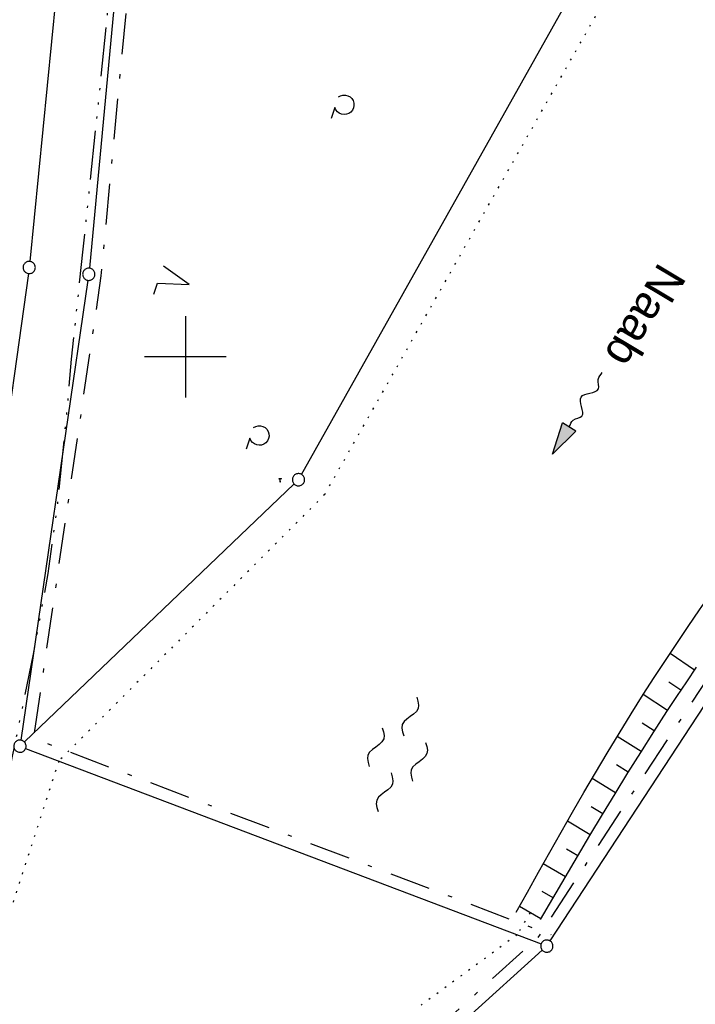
# Model space of a CAD drawing. Extents: x 510526 to 513920, y 467229 to 478797.
# Tile 359 of 467: x 512180 to 512263, y 475921 to 476041. Entities that reach past the tile are written whole.
import ezdxf

# ---------------------------------------------------------------- set-up
doc = ezdxf.new("R2010")
doc.units = 0
doc.header["$LTSCALE"] = 10
doc.header["$MEASUREMENT"] = 0
for name, pattern in [('ACAD_ISO14W100', [25.5, 12, -3, 0.5, -3, 0.5, -3, 0.5, -3]), ('LT00', [0]), ('LT08', [0.42, 0.2, -0.1, 0.02, -0.1]), ('PUNKTX2_STR', [0.6, 0.1, -0.5])]:
    doc.linetypes.add(name, pattern=pattern)
doc.layers.get('0').update_dxf_attribs({"linetype": 'LT00'})
for name, color, linetype in [('--FLIEßRICHTPFEIL', 180, 'Continuous'), ('--WASSER_GRENZE', 180, 'PUNKTX2_STR'), ('--WASSER_NUTZUNG', 180, 'Continuous'), ('DFK_GZPKT', 250, 'LT00'), ('DFK_KATASTER', 250, 'LT00'), ('DFK_NUTZUNG', 250, 'LT00'), ('DFK_TOPO-SYM', 252, 'LT00'), ('GEMEINDEGRENZE', 3, 'LT08'), ('GEWÄSSERNAME', 255, 'Continuous'), ('TELEKOM', 210, 'ACAD_ISO14W100'), ('V89_BOESCH', 250, 'LT00'), ('V89_BOSCHUNG', 250, 'LT00'), ('V89_RASTER', 250, 'LT00')]:
    doc.layers.add(name, color=color, linetype=linetype)
doc.styles.add('Beschrift', font='ARIAL.TTF')

# ---------------------------------------------------------------- blocks, each defined once
blk = doc.blocks.new('SYMB7212')
at = {"color": 0, "linetype": 'ByBlock'}
blk.add_line((0.07, -0.1), (0.21, -0.1), dxfattribs=at)
for points in [[(-0.119836, 0.00627), (-0.114449, 0.036077), (-0.101769, 0.063585), (-0.082606, 0.087042), (-0.05818, 0.104953), (-0.030047, 0.116177), (0, 0.12)], [(-0.068816, -0.098308), (-0.091239, -0.077945), (-0.107849, -0.052617), (-0.117589, -0.023936), (-0.119836, 0.00627)], [(0, 0.12), (0.030047, 0.116177), (0.05818, 0.104953), (0.082606, 0.087041), (0.101769, 0.063585), (0.114449, 0.036077), (0.119836, 0.00627)], [(0.119836, 0.00627), (0.117589, -0.023936), (0.107849, -0.052617), (0.091239, -0.077945), (0.068816, -0.098308)]]:
    blk.add_lwpolyline(points, dxfattribs=at)
blk = doc.blocks.new('SYMB7309')
at = {"color": 0, "linetype": 'ByBlock'}
for p, q in [((1.558, 3.279999), (-1.558, 3.28)), ((0, 0.5002), (0, 3.28))]:
    blk.add_line(p, q, dxfattribs=at)
for points in [[(-0.984, 3.526), (-1.558, 3.28), (-0.984, 3.034)], [(-0.031408, 0.499213), (-0.093728, 0.49134), (-0.15457, 0.475719), (-0.212975, 0.452595), (-0.268021, 0.422333), (-0.31884, 0.385411), (-0.36463, 0.342411), (-0.40467, 0.29401), (-0.438329, 0.240973), (-0.465074, 0.184136), (-0.484486, 0.124395), (-0.496256, 0.062692), (-0.5002, 0)], [(-0.5002, 0), (-0.496256, -0.062692), (-0.484486, -0.124395), (-0.465074, -0.184136), (-0.438329, -0.240973), (-0.404671, -0.29401), (-0.36463, -0.342411), (-0.31884, -0.385411), (-0.268021, -0.422333), (-0.212975, -0.452595), (-0.15457, -0.475719), (-0.093728, -0.49134), (-0.031408, -0.499213), (0.031408, -0.499213), (0.093728, -0.49134), (0.15457, -0.475719), (0.212975, -0.452595), (0.268021, -0.422333), (0.31884, -0.385411), (0.36463, -0.342411), (0.404671, -0.29401), (0.438329, -0.240973), (0.465075, -0.184136), (0.484486, -0.124395), (0.496256, -0.062692), (0.500201, 0)], [(0.5002, 0), (0.496256, 0.062692), (0.484485, 0.124395), (0.465074, 0.184136), (0.438329, 0.240973), (0.40467, 0.29401), (0.36463, 0.34241), (0.31884, 0.385411), (0.268021, 0.422333), (0.212975, 0.452595), (0.15457, 0.475719), (0.093728, 0.49134), (0.031408, 0.499213), (-0.031408, 0.499213)], [(0.984, 3.526), (1.558, 3.279999), (0.984, 3.034)]]:
    blk.add_lwpolyline(points, dxfattribs=at)
blk = doc.blocks.new('SYMB7010')
at = {"color": 0, "linetype": 'ByBlock'}
for points in [[(-0.031408, 0.499213), (-0.093728, 0.49134), (-0.15457, 0.475719), (-0.212975, 0.452595), (-0.268021, 0.422333), (-0.31884, 0.385411), (-0.36463, 0.342411), (-0.40467, 0.29401), (-0.438329, 0.240973), (-0.465074, 0.184136), (-0.484486, 0.124395), (-0.496256, 0.062692), (-0.5002, 0)], [(-0.5002, 0), (-0.496256, -0.062692), (-0.484486, -0.124395), (-0.465075, -0.184136), (-0.438329, -0.240973), (-0.404671, -0.29401), (-0.36463, -0.342411), (-0.31884, -0.385411), (-0.268021, -0.422333), (-0.212975, -0.452595), (-0.154571, -0.475719), (-0.093728, -0.49134), (-0.031408, -0.499213), (0.031408, -0.499213)], [(0.5002, 0), (0.496256, 0.062692), (0.484485, 0.124395), (0.465074, 0.184136), (0.438329, 0.240973), (0.40467, 0.29401), (0.36463, 0.342411), (0.31884, 0.385411), (0.268021, 0.422333), (0.212975, 0.452595), (0.15457, 0.475719), (0.093728, 0.49134), (0.031408, 0.499213), (-0.031408, 0.499213)], [(0.031408, -0.499213), (0.093728, -0.491341), (0.15457, -0.475719), (0.212975, -0.452595), (0.268021, -0.422333), (0.31884, -0.385411), (0.36463, -0.342411), (0.404671, -0.294011), (0.438329, -0.240974), (0.465075, -0.184136), (0.484486, -0.124395), (0.496256, -0.062692), (0.500201, 0)]]:
    blk.add_lwpolyline(points, dxfattribs=at)
blk = doc.blocks.new('SYMB7250')
at = {"color": 0, "linetype": 'ByBlock'}
for points in [[(-0.25, 0.28), (-0.208333, 0.308889), (-0.166667, 0.331111), (-0.125, 0.34), (-0.083333, 0.331111), (-0.041667, 0.308889), (0, 0.28)], [(0, 0.28), (0.041667, 0.251111), (0.083333, 0.228889), (0.125, 0.22), (0.166667, 0.228889), (0.208333, 0.251111), (0.25, 0.28)], [(-0.74, 0), (-0.698333, 0.028889), (-0.656667, 0.051111), (-0.615, 0.06), (-0.573333, 0.051111), (-0.531667, 0.028889), (-0.49, 0)], [(-0.49, 0), (-0.448333, -0.028889), (-0.406667, -0.051111), (-0.365, -0.06), (-0.323333, -0.051111), (-0.281667, -0.028889), (-0.24, 0)], [(0.24, 0), (0.281667, 0.028889), (0.323333, 0.051111), (0.365, 0.06), (0.406667, 0.051111), (0.448333, 0.028889), (0.49, 0)], [(0.49, 0), (0.531667, -0.028889), (0.573333, -0.051111), (0.615, -0.06), (0.656667, -0.051111), (0.698333, -0.028889), (0.74, 0)], [(-0.25, -0.28), (-0.208333, -0.251111), (-0.166667, -0.228889), (-0.125, -0.22), (-0.083333, -0.228889), (-0.041667, -0.251111), (0, -0.28)], [(0, -0.28), (0.041667, -0.308889), (0.083333, -0.331111), (0.125, -0.34), (0.166667, -0.331111), (0.208333, -0.308889), (0.25, -0.28)]]:
    blk.add_lwpolyline(points, dxfattribs=at)
blk = doc.blocks.new('FLIEßRICHTPFEIL')
at = {"layer": '--FLIEßRICHTPFEIL'}
blk.add_hatch(color=256, dxfattribs=at).paths.add_polyline_path([(-1.95, 0.4875), (-1.95, -0.4875), (0, 0)])
for p, q in [((-1.95, 0.4875), (-1.95, -0.4875)), ((-1.95, 0.4875), (0, 0)), ((0, 0), (-1.95, -0.4875))]:
    blk.add_line(p, q, dxfattribs=at)
at = {"layer": '--FLIEßRICHTPFEIL', "start_tangent": (-1, 0), "end_tangent": (-1, 0)}
blk.add_spline([(-1.95, 0), (-2.4375, 0), (-2.925, 0.325), (-3.4125, 0), (-3.9, -0.325), (-4.3875, 0), (-4.875, 0.325), (-5.3625, 0), (-5.85, 0)], degree=3, dxfattribs=at)
blk = doc.blocks.new('SYMB7222')
at = {"color": 0, "linetype": 'ByBlock'}
blk.add_line((0, 0.185), (-0.11, -0.185), dxfattribs=at)
blk.add_lwpolyline([(0.25, -0.185), (0.11, -0.185), (0, 0.185)], dxfattribs=at)

msp = doc.modelspace()

# ---------------------------------------------------------------- linework, layer by layer
at = {"layer": '--WASSER_GRENZE', "ltscale": 0.2}
for p, q in [((512217.08, 475983.11), (512250.39, 476041.97)), ((512217.08, 475983.11), (512184.48, 475950.43)), ((512184.48, 475950.43), (512167.07, 475896.72)), ((512242.25, 475931.82), (512240.66, 475929.09)), ((512240.66, 475929.09), (512228.52, 475920.19))]:
    msp.add_line(p, q, dxfattribs=at)
at = {"layer": 'DFK_KATASTER'}
for p, q in [((512187.52, 476078.95), (512180.92, 476011.71)), ((512194.57, 476078.11), (512188.22, 476010.88)), ((512214.23, 475985.57), (512246.62, 476043.23)), ((512180.75, 476010.22), (512172.86, 475954)), ((512188.04, 476009.39), (512179.82, 475952.98)), ((512244.72, 475928.34), (512288.72, 475995.59)), ((512213.32, 475984.4), (512180.25, 475952.76)), ((512180.41, 475951.97), (512243.61, 475927.98)), ((512243.75, 475927.21), (512234.61, 475918.94))]:
    msp.add_line(p, q, dxfattribs=at)
at = {"layer": 'GEMEINDEGRENZE', "ltscale": 2.5, "flags": 128}
for points in [[(512026.77, 476139.72), (512041.51, 476137.23), (512062.43, 476129.02), (512096.19, 476129.22), (512145.91, 476124.59), (512152.61, 476124.39), (512160.45, 476115.66), (512168.97, 476110.88), (512188.46, 476081.11), (512196.27, 476080.18), (512189.64, 476009.95), (512181.37, 475953.21), (512244.84, 475929.11)], [(512449.04, 475402.04), (512420.18, 475407.56), (512394.81, 475414.05), (512349.27, 475430.89), (512332.55, 475438.84), (512267.81, 475490.73), (512251.31, 475522.19), (512242.37, 475555.3), (512229.97, 475584.98), (512227.01, 475610.4), (512238.86, 475661.14), (512275.55, 475791.69), (512297.96, 475860.4), (512299.32, 475864.34), (512322.1, 475898.59), (512340.39, 475931.96), (512366.59, 476019.31), (512318.09, 476028.59), (512312.28, 476031.12), (512305.69, 476033.81), (512287.82, 475996.96), (512243.16, 475928.69), (512232.75, 475919.29), (512200.58, 475820.9), (512193.73, 475799.02), (512174.8, 475704.06), (512153.08, 475591.51), (512137.53, 475520.72), (512131.52, 475505.41), (512079.51, 475365.74), (512045.16, 475285.06), (511996.85, 475193.51), (511968.58, 475139.95), (511923.93, 475031.14), (511909.15, 474966.23), (511901.23, 474898.74), (511940.21, 474729.59), (511948.11, 474671.17), (511959.93, 474649.28), (511949.37, 474579.35), (511923.59, 474424.01), (511922.29, 474397.28), (511902.07, 474265.53), (511883.42, 474171.19), (511840.83, 474046.67), (511811.06, 474002.19), (511789.86, 473974.02), (511738.64, 473910.57), (511734.93, 473905.97), (511711.9, 473880.46), (511676.78, 473841.54), (511661.06, 473825.37), (511656.15, 473820.18), (511647.79, 473811.31), (511604.86, 473771.83), (511589.09, 473758.2), (511554.15, 473690.45), (511530.62, 473670.04), (511510.61, 473640.16), (511417.15, 473647.45), (511399.93, 473617.63), (511399.3, 473598.99), (511391.57, 473572.16), (511385.53, 473532.59), (511382.42, 473506.57), (511379.56, 473490.69), (511376.76, 473467.53), (511377.2, 473446.76), (511375.16, 473429.8), (511374.8, 473404.87), (511375.41, 473387.27), (511377.46, 473378.27), (511379.75, 473364.15), (511381.83, 473342.87), (511384.51, 473307.86), (511383.01, 473292.21), (511378.94, 473272.5), (511363.92, 473241.63), (511343.54, 473221.82), (511333.86, 473218.85), (511320.58, 473208.55), (511312.84, 473198.8), (511304.61, 473186.13), (511295.34, 473174.25), (511276.67, 473143.26), (511247.06, 473107.83), (511220.15, 473075.52), (511209.96, 473060.18), (511192.69, 473040.29), (511159.71, 473009.47), (511137.79, 472985.62), (511138.23, 472997.66), (511133.95, 473001.3), (511127.75, 472996.4), (511117.54, 472978.81), (511095.45, 472960.68), (511068.72, 472945.37), (511062.62, 472935.67), (511054.27, 472932.27), (511004.99, 472918.68), (510993.39, 472905.55), (510985.6, 472889.86), (510969.16, 472866.89), (510956.82, 472847.22), (510952.63, 472840.3), (510942.14, 472834.76), (510925.19, 472825.03), (510922.97, 472827.25), (510875.46, 472874.79), (510825.13, 472925.2), (510821.3, 472929.06), (510869.78, 472985.54), (510927.92, 473053.12), (510935.97, 473062.47), (510982.9, 473117.01), (510983.35, 473117.61), (510990.27, 473126.7), (510995.26, 473137.2), (510997.98, 473148.98), (510999.63, 473159.45), (511014.29, 473252.43)]]:
    msp.add_lwpolyline(points, dxfattribs=at)
at = {"layer": 'TELEKOM', "ltscale": 0.05, "flags": 128}
msp.add_lwpolyline([(511988.44, 475519.16), (511991.57, 475523.96), (511999.83, 475536.02), (512009.92, 475550.55), (512022.04, 475567.91), (512029.86, 475578.49), (512033.91, 475584.67), (512036.6, 475587.52), (512039.71, 475591.3), (512041.64, 475593.82), (512044.08, 475597.18), (512048.03, 475604.91), (512051.74, 475611.76), (512059.98, 475624.94), (512063.7, 475631.79), (512072.1, 475647.07), (512076.06, 475655.42), (512081.61, 475667.51), (512091.04, 475686.45), (512098.38, 475701.4), (512104.73, 475715.12), (512112.97, 475732.73), (512120.63, 475748.78), (512125.88, 475760.23), (512127.74, 475764.33), (512130.27, 475771.43), (512133.36, 475778.94), (512136.82, 475789.4), (512139.34, 475797.14), (512143.83, 475809.8), (512148.6, 475822.3), (512152.81, 475838.69), (512157.48, 475858.71), (512161.41, 475874.67), (512165.06, 475890.52), (512167.96, 475903.4), (512172.64, 475922.96), (512176, 475937.24), (512177.88, 475945.9), (512178.77, 475950.81), (512181.37, 475963.52), (512183.18, 475973.4), (512184.3, 475981.5), (512185.52, 475993.72), (512186.05, 475999.72), (512187.46, 476013.22), (512189.21, 476029.8), (512190.79, 476045.38), (512191.97, 476059.21), (512192.37, 476077.13), (512192.2, 476086.42), (512191.96, 476099.32), (512192.49, 476107.21)], dxfattribs=at)
at = {"layer": 'V89_BOESCH'}
for points in [[(512240.56, 475931.88), (512241.93, 475934.34), (512243.3, 475936.79), (512244.68, 475939.24), (512246.06, 475941.69), (512247.46, 475944.13), (512248.86, 475946.56), (512250.28, 475948.98), (512251.71, 475951.4), (512253.17, 475953.8), (512254.64, 475956.19), (512256.14, 475958.56), (512257.49, 475960.66), (512258.85, 475962.75), (512260.24, 475964.83), (512261.63, 475966.9), (512263.04, 475968.96), (512264.46, 475971.01), (512265.88, 475973.07), (512267.31, 475975.12), (512268.74, 475977.16)], [(512243.52, 475930.99), (512245.03, 475933.57), (512246.54, 475936.14), (512248.06, 475938.72), (512249.59, 475941.29), (512251.12, 475943.85), (512252.67, 475946.4), (512254.24, 475948.95), (512255.82, 475951.48), (512257.42, 475954), (512259.04, 475956.51), (512260.25, 475958.33), (512261.46, 475960.14), (512262.68, 475961.95)]]:
    msp.add_lwpolyline(points, dxfattribs=at)
at = {"layer": 'V89_BOSCHUNG'}
for p, q in [((512262.43, 475961.57), (512259.42, 475963.6)), ((512260.76, 475959.09), (512259.26, 475960.09)), ((512259.1, 475956.6), (512256.13, 475958.56)), ((512257.48, 475954.1), (512256, 475955.05)), ((512255.88, 475951.58), (512252.95, 475953.44)), ((512254.3, 475949.05), (512252.84, 475949.95)), ((512252.73, 475946.5), (512249.86, 475948.26)), ((512251.18, 475943.94), (512249.76, 475944.8)), ((512249.64, 475941.38), (512246.84, 475943.05)), ((512248.11, 475938.8), (512246.73, 475939.62)), ((512246.59, 475936.23), (512243.88, 475937.82)), ((512245.07, 475933.64), (512243.74, 475934.42)), ((512243.56, 475931.05), (512240.95, 475932.58))]:
    msp.add_line(p, q, dxfattribs=at)
at = {"layer": 'V89_RASTER'}
for p, q in [((512200, 476005), (512200, 475995)), ((512205, 476000), (512195, 476000))]:
    msp.add_line(p, q, dxfattribs=at)

# ---------------------------------------------------------------- block references
at = {"layer": '--FLIEßRICHTPFEIL', "xscale": 1.999999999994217, "yscale": 1.999999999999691, "zscale": 2, "rotation": 238.6031577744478}
msp.add_blockref('FLIEßRICHTPFEIL', (512245.02, 475988.07), dxfattribs=at)
at = {"layer": '--WASSER_NUTZUNG', "xscale": 9.999999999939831, "yscale": 10.00000000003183, "zscale": 10, "rotation": 251.2882999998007}
msp.add_blockref('SYMB7250', (512225.99, 475951.23), dxfattribs=at)
at = {"layer": 'DFK_GZPKT', "xscale": 1.499999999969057, "yscale": 1.5, "zscale": 1.5, "rotation": 251.2881100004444}
for p in [(512180.85, 476010.96), (512188.15, 476010.13), (512213.86, 475984.92), (512179.71, 475952.24), (512244.31, 475927.71)]:
    msp.add_blockref('SYMB7010', p, dxfattribs=at)
at = {"layer": 'DFK_NUTZUNG', "xscale": 10, "yscale": 10, "zscale": 10, "rotation": 251.28826}
for name, p in [('SYMB7212', (512219.47, 476030.92)), ('SYMB7222', (512198.7, 476009.47)), ('SYMB7212', (512209.06, 475990.35))]:
    msp.add_blockref(name, p, dxfattribs=at)
at = {"layer": 'DFK_TOPO-SYM', "xscale": 0.1, "yscale": 0.1, "zscale": 0.1, "rotation": 359.99968}
msp.add_blockref('SYMB7309', (512211.61, 475984.72), dxfattribs=at)

# ---------------------------------------------------------------- texts
at = {"layer": 'GEWÄSSERNAME', "style": 'Beschrift'}
msp.add_text('Naab', height=4, rotation=239.0949, dxfattribs=at).set_placement((512258.1, 476011.76))

doc.saveas('drawing.dxf')
